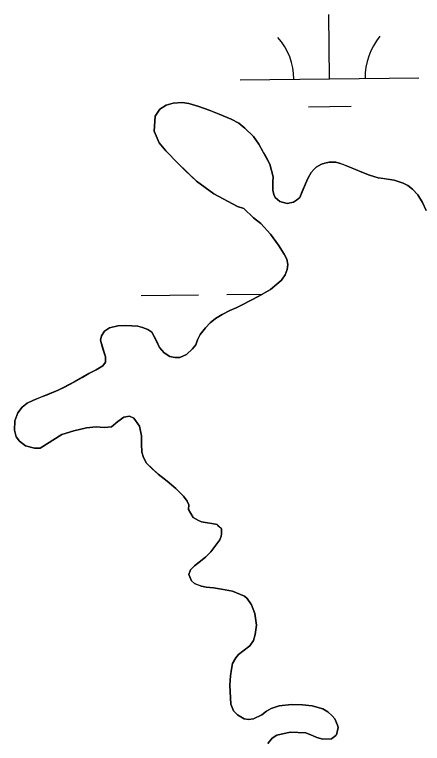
# Model space of a CAD drawing. Extents: x 3694830 to 3732949, y 415201 to 440970.
# Drawn here: x 3721269.6 to 3721497.9, y 422117.9 to 422526.1 of the extents above; entities that cross this region are included whole.
import ezdxf

# ---------------------------------------------------------------- set-up
doc = ezdxf.new("R2010")
doc.units = 0
doc.layers.add('V-TOPO-SHOR', color=7, linetype='Continuous')
doc.layers.add('V-WETL-SWMP', color=7, linetype='Continuous')

msp = doc.modelspace()

# ---------------------------------------------------------------- linework, layer by layer
at = {"layer": 'V-TOPO-SHOR'}
for points in [[(3721338.58, 422351.49), (3721341.14, 422350.82), (3721344.23, 422349.61), (3721346.38, 422348.26), (3721348.8, 422343.69), (3721350.82, 422339.65), (3721353.37, 422336.56), (3721356.6, 422334.54), (3721359.29, 422334), (3721362.11, 422334), (3721365.88, 422335.75), (3721369.24, 422338.84), (3721370.99, 422341.13), (3721372.07, 422343.95), (3721373.55, 422346.91), (3721376.5, 422350.68), (3721379.06, 422353.5), (3721382.02, 422355.92), (3721385.79, 422358.07), (3721390.09, 422360.36), (3721393.59, 422361.84), (3721396.95, 422363.45), (3721406.36, 422368.29), (3721412.82, 422372.19), (3721415.37, 422374.21), (3721417.52, 422375.96), (3721419, 422377.3), (3721421.02, 422380.39), (3721422.23, 422383.35), (3721422.63, 422386.04), (3721421.96, 422389.13), (3721420.48, 422391.96), (3721417.39, 422396.93), (3721412.95, 422403.12), (3721407.44, 422409.04), (3721403.41, 422412.26), (3721397.9, 422417.38), (3721394.4, 422418.59), (3721381.09, 422425.72), (3721371.41, 422432.85), (3721365.35, 422438.63), (3721360.92, 422442.93), (3721354.33, 422449.79), (3721350.56, 422454.23), (3721347.74, 422460.68), (3721348.28, 422469.16), (3721350.97, 422473.05), (3721354.46, 422475.34), (3721358.36, 422476.42), (3721363.48, 422476.82), (3721367.11, 422476.28), (3721372.75, 422474.53), (3721378.54, 422472.51), (3721384.05, 422470.36), (3721390.91, 422467.41), (3721395.08, 422465.25), (3721398.57, 422462.43), (3721403.41, 422457.85), (3721406.37, 422453.42), (3721408.93, 422448.71), (3721410.81, 422445.48), (3721412.56, 422442.25), (3721414.44, 422435.13), (3721414.17, 422432.44), (3721414.17, 422427.73), (3721414.84, 422425.31), (3721415.51, 422423.56), (3721418.07, 422421.41), (3721422.23, 422420.33), (3721425.73, 422421.01), (3721427.48, 422422.08), (3721429.23, 422423.69), (3721430.58, 422426.92), (3721432.46, 422431.36), (3721433.94, 422434.59), (3721435.69, 422437.68), (3721437.3, 422439.56), (3721438.51, 422440.64), (3721441.47, 422442.25), (3721443.35, 422442.92), (3721445.77, 422443.33), (3721449.4, 422443.33), (3721451.42, 422442.92), (3721453.3, 422442.25), (3721455.46, 422441.44), (3721458.28, 422440.23), (3721464.87, 422437.41), (3721468.23, 422436.06), (3721473.21, 422434.72), (3721476.43, 422434.18), (3721482.21, 422433.37), (3721487.19, 422431.62), (3721489.75, 422430.41), (3721492.43, 422428.26), (3721495.39, 422425.03), (3721497.95, 422420.86), (3721499.96, 422416.29)], [(3721408.08, 422133.9), (3721403.38, 422131.61), (3721400.56, 422131.34), (3721398.13, 422131.75), (3721394.37, 422133.9), (3721392.22, 422136.19), (3721390.6, 422139.82), (3721390.07, 422150.44), (3721390.47, 422155.82), (3721391.01, 422159.45), (3721391.68, 422162.68), (3721393.43, 422165.77), (3721394.91, 422167.65), (3721396.66, 422169), (3721401.23, 422172.49), (3721403.38, 422175.59), (3721404.32, 422178.82), (3721405.13, 422184.06), (3721404.06, 422190.65), (3721402.31, 422195.49), (3721399.75, 422198.99), (3721398.28, 422200.33), (3721391.55, 422203.16), (3721385.37, 422204.37), (3721381.06, 422205.04), (3721376.89, 422205.44), (3721374.2, 422205.98), (3721371.92, 422206.79), (3721370.31, 422207.46), (3721368.56, 422208.94), (3721367.08, 422212.44), (3721368.02, 422215.13), (3721370.31, 422217.41), (3721373.67, 422219.97), (3721376.49, 422222.25), (3721379.45, 422225.21), (3721384.56, 422231.93), (3721385.23, 422233.95), (3721385.37, 422235.16), (3721385.37, 422238.12), (3721384.03, 422239.46), (3721382.95, 422240.41), (3721379.99, 422241.08), (3721377.57, 422241.35), (3721374.34, 422242.02), (3721372.59, 422242.69), (3721369.5, 422244.44), (3721366.95, 422248.88), (3721367.08, 422251.43), (3721366.14, 422253.59), (3721364.12, 422256.28), (3721359.82, 422260.58), (3721354.98, 422264.75), (3721350, 422268.65), (3721346.64, 422271.74), (3721343.42, 422274.84), (3721341.8, 422278.06), (3721340.86, 422281.02), (3721340.59, 422285.6), (3721340.73, 422290.17), (3721339.52, 422295.55), (3721336.43, 422299.98), (3721334, 422301.2), (3721330.78, 422300.52), (3721327.42, 422298.1), (3721323.92, 422295.28), (3721319.75, 422294.74), (3721315.31, 422295.28), (3721309.8, 422294.61), (3721302.81, 422292.99), (3721296.08, 422290.85), (3721283.84, 422283.31), (3721280.75, 422283.31), (3721275.64, 422284.53), (3721272.28, 422287.22), (3721270.53, 422289.64), (3721269.59, 422293.27), (3721269.73, 422298.51), (3721271.34, 422303.08), (3721273.76, 422306.18), (3721276.58, 422308.46), (3721279.81, 422309.94), (3721283.71, 422311.56), (3721287.75, 422313.17), (3721293.93, 422315.72), (3721297.56, 422317.47), (3721302.81, 422320.16), (3721307.38, 422322.85), (3721311.15, 422325.13), (3721315.18, 422327.15), (3721318.95, 422329.43), (3721320.56, 422331.45), (3721320.43, 422334.41), (3721319.08, 422338.85), (3721317.74, 422343.69), (3721318.28, 422346.11), (3721320.03, 422348.8), (3721322.71, 422350.55), (3721327.42, 422351.76), (3721331.86, 422352.03), (3721338.58, 422351.49)], [(3721411.44, 422117.9), (3721413.87, 422120.85), (3721416.42, 422122.6), (3721423.82, 422124.21), (3721432.69, 422123.81), (3721436.73, 422122.2), (3721438.74, 422121.25), (3721442.11, 422120.31), (3721447.08, 422120.45), (3721448.02, 422121.25), (3721449.5, 422122.33), (3721449.77, 422122.73), (3721450.71, 422126.77), (3721450.44, 422128.11), (3721448.83, 422131.61), (3721447.49, 422133.35), (3721444.93, 422135.64), (3721442.11, 422137.26), (3721436.19, 422138.87), (3721430.81, 422139.54), (3721424.62, 422139.68), (3721417.77, 422138.87), (3721413.33, 422137.53), (3721410.64, 422135.92), (3721408.08, 422133.9)]]:
    msp.add_lwpolyline(points, dxfattribs=at)
at = {"layer": 'V-WETL-SWMP'}
for p, q in [((3721445.89, 422490.07), (3721445.46, 422526.06)), ((3721395.89, 422489.47), (3721495.88, 422490.66)), ((3721354.47, 422475.34), (3721350.97, 422473.06)), ((3721358.37, 422476.42), (3721354.47, 422475.34)), ((3721363.48, 422476.82), (3721358.37, 422476.42)), ((3721367.11, 422476.28), (3721363.48, 422476.82)), ((3721372.75, 422474.53), (3721367.11, 422476.28)), ((3721350.97, 422473.06), (3721348.28, 422469.16)), ((3721378.54, 422472.52), (3721372.75, 422474.53)), ((3721384.05, 422470.36), (3721378.54, 422472.52)), ((3721434.07, 422474.49), (3721458.07, 422474.78)), ((3721348.28, 422469.16), (3721347.74, 422460.68)), ((3721390.91, 422467.4), (3721384.05, 422470.36)), ((3721395.08, 422465.25), (3721390.91, 422467.4)), ((3721398.57, 422462.43), (3721395.08, 422465.25)), ((3721347.74, 422460.68), (3721350.56, 422454.23)), ((3721403.41, 422457.85), (3721398.57, 422462.43)), ((3721406.37, 422453.42), (3721403.41, 422457.85)), ((3721350.56, 422454.23), (3721354.33, 422449.79)), ((3721412.56, 422442.25), (3721406.37, 422453.42)), ((3721354.33, 422449.79), (3721360.92, 422442.93)), ((3721360.92, 422442.93), (3721371.41, 422432.85)), ((3721443.35, 422442.92), (3721441.47, 422442.25)), ((3721445.77, 422443.33), (3721443.35, 422442.92)), ((3721449.4, 422443.33), (3721445.77, 422443.33)), ((3721451.42, 422442.92), (3721449.4, 422443.33)), ((3721455.46, 422441.44), (3721451.42, 422442.92)), ((3721414.44, 422435.13), (3721412.56, 422442.25)), ((3721437.3, 422439.56), (3721435.69, 422437.68)), ((3721438.51, 422440.64), (3721437.3, 422439.56)), ((3721441.47, 422442.25), (3721438.51, 422440.64)), ((3721464.87, 422437.41), (3721455.46, 422441.44)), ((3721414.17, 422432.44), (3721414.44, 422435.13)), ((3721433.94, 422434.59), (3721432.46, 422431.36)), ((3721435.69, 422437.68), (3721433.94, 422434.59)), ((3721468.23, 422436.06), (3721464.87, 422437.41)), ((3721473.21, 422434.72), (3721468.23, 422436.06)), ((3721482.22, 422433.37), (3721473.21, 422434.72)), ((3721371.41, 422432.85), (3721381.09, 422425.72)), ((3721414.17, 422427.73), (3721414.17, 422432.44)), ((3721432.46, 422431.36), (3721429.23, 422423.69)), ((3721487.19, 422431.62), (3721482.22, 422433.37)), ((3721489.75, 422430.41), (3721487.19, 422431.62)), ((3721492.44, 422428.26), (3721489.75, 422430.41)), ((3721414.84, 422425.31), (3721414.17, 422427.73)), ((3721495.39, 422425.03), (3721492.44, 422428.26)), ((3721381.09, 422425.72), (3721394.4, 422418.59)), ((3721415.51, 422423.56), (3721414.84, 422425.31)), ((3721418.07, 422421.41), (3721415.51, 422423.56)), ((3721427.48, 422422.08), (3721425.73, 422421.01)), ((3721429.23, 422423.69), (3721427.48, 422422.08)), ((3721497.95, 422420.86), (3721495.39, 422425.03)), ((3721394.4, 422418.59), (3721397.89, 422417.38)), ((3721422.24, 422420.33), (3721418.07, 422421.41)), ((3721425.73, 422421.01), (3721422.24, 422420.33)), ((3721499.96, 422416.29), (3721497.95, 422420.86)), ((3721397.89, 422417.38), (3721403.41, 422412.27)), ((3721403.41, 422412.27), (3721407.44, 422409.04)), ((3721407.44, 422409.04), (3721412.95, 422403.12)), ((3721412.95, 422403.12), (3721417.39, 422396.93)), ((3721417.39, 422396.93), (3721420.48, 422391.96)), ((3721420.48, 422391.96), (3721421.96, 422389.13)), ((3721421.96, 422389.13), (3721422.64, 422386.04)), ((3721422.64, 422386.04), (3721422.23, 422383.35)), ((3721422.23, 422383.35), (3721421.02, 422380.39)), ((3721419, 422377.3), (3721417.52, 422375.96)), ((3721421.02, 422380.39), (3721419, 422377.3)), ((3721417.52, 422375.96), (3721412.82, 422372.19)), ((3721340.48, 422368.73), (3721372.48, 422369.11)), ((3721388.48, 422369.3), (3721408.43, 422369.54)), ((3721412.82, 422372.19), (3721406.36, 422368.29)), ((3721406.36, 422368.29), (3721396.95, 422363.45)), ((3721393.59, 422361.84), (3721390.09, 422360.36)), ((3721396.95, 422363.45), (3721393.59, 422361.84)), ((3721385.79, 422358.07), (3721382.02, 422355.92)), ((3721390.09, 422360.36), (3721385.79, 422358.07)), ((3721379.06, 422353.5), (3721376.51, 422350.68)), ((3721382.02, 422355.92), (3721379.06, 422353.5)), ((3721320.03, 422348.8), (3721318.28, 422346.11)), ((3721322.72, 422350.55), (3721320.03, 422348.8)), ((3721327.42, 422351.76), (3721322.72, 422350.55)), ((3721331.86, 422352.03), (3721327.42, 422351.76)), ((3721338.58, 422351.49), (3721331.86, 422352.03)), ((3721341.14, 422350.82), (3721338.58, 422351.49)), ((3721344.23, 422349.61), (3721341.14, 422350.82)), ((3721346.38, 422348.26), (3721344.23, 422349.61)), ((3721376.51, 422350.68), (3721373.55, 422346.91)), ((3721318.28, 422346.11), (3721317.74, 422343.69)), ((3721350.82, 422339.65), (3721346.38, 422348.26)), ((3721373.55, 422346.91), (3721372.07, 422343.95)), ((3721317.74, 422343.69), (3721320.43, 422334.41)), ((3721370.99, 422341.13), (3721369.24, 422338.84)), ((3721372.07, 422343.95), (3721370.99, 422341.13)), ((3721353.37, 422336.56), (3721350.82, 422339.65)), ((3721356.6, 422334.54), (3721353.37, 422336.56)), ((3721369.24, 422338.84), (3721365.88, 422335.75)), ((3721320.43, 422334.41), (3721320.56, 422331.45)), ((3721359.29, 422334), (3721356.6, 422334.54)), ((3721362.12, 422334), (3721359.29, 422334)), ((3721365.88, 422335.75), (3721362.12, 422334)), ((3721318.95, 422329.44), (3721315.18, 422327.15)), ((3721320.56, 422331.45), (3721318.95, 422329.44)), ((3721311.15, 422325.13), (3721302.81, 422320.16)), ((3721315.18, 422327.15), (3721311.15, 422325.13)), ((3721302.81, 422320.16), (3721293.93, 422315.72)), ((3721293.93, 422315.72), (3721279.81, 422309.94)), ((3721276.59, 422308.46), (3721273.76, 422306.18)), ((3721279.81, 422309.94), (3721276.59, 422308.46)), ((3721273.76, 422306.18), (3721271.34, 422303.08)), ((3721271.34, 422303.08), (3721269.73, 422298.51)), ((3721327.42, 422298.1), (3721330.78, 422300.52)), ((3721330.78, 422300.52), (3721334.01, 422301.2)), ((3721334.01, 422301.2), (3721336.43, 422299.98)), ((3721336.43, 422299.98), (3721339.52, 422295.55)), ((3721269.73, 422298.51), (3721269.59, 422293.27)), ((3721323.92, 422295.28), (3721327.42, 422298.1)), ((3721339.52, 422295.55), (3721340.73, 422290.17)), ((3721269.59, 422293.27), (3721270.53, 422289.64)), ((3721296.08, 422290.84), (3721302.81, 422292.99)), ((3721302.81, 422292.99), (3721309.8, 422294.61)), ((3721309.8, 422294.61), (3721315.31, 422295.28)), ((3721315.31, 422295.28), (3721319.75, 422294.74)), ((3721319.75, 422294.74), (3721323.92, 422295.28)), ((3721270.53, 422289.64), (3721272.28, 422287.22)), ((3721283.84, 422283.31), (3721296.08, 422290.84)), ((3721340.73, 422290.17), (3721340.59, 422285.6)), ((3721272.28, 422287.22), (3721275.64, 422284.53)), ((3721275.64, 422284.53), (3721280.75, 422283.32)), ((3721280.75, 422283.32), (3721283.84, 422283.31)), ((3721340.59, 422285.6), (3721340.86, 422281.02)), ((3721340.86, 422281.02), (3721341.8, 422278.06)), ((3721341.8, 422278.06), (3721343.42, 422274.84)), ((3721343.42, 422274.84), (3721350.01, 422268.65)), ((3721350.01, 422268.65), (3721354.98, 422264.75)), ((3721354.98, 422264.75), (3721359.82, 422260.58)), ((3721359.82, 422260.58), (3721364.12, 422256.28)), ((3721364.12, 422256.28), (3721366.14, 422253.59)), ((3721366.14, 422253.59), (3721367.08, 422251.43)), ((3721367.08, 422251.43), (3721366.95, 422248.88)), ((3721366.95, 422248.88), (3721369.5, 422244.44)), ((3721369.5, 422244.44), (3721372.59, 422242.69)), ((3721372.59, 422242.69), (3721374.34, 422242.02)), ((3721374.34, 422242.02), (3721377.57, 422241.35)), ((3721377.57, 422241.35), (3721379.99, 422241.08)), ((3721379.99, 422241.08), (3721382.95, 422240.41)), ((3721382.95, 422240.41), (3721385.37, 422238.12)), ((3721385.37, 422235.16), (3721385.23, 422233.95)), ((3721385.37, 422238.12), (3721385.37, 422235.16)), ((3721384.56, 422231.93), (3721379.45, 422225.21)), ((3721385.23, 422233.95), (3721384.56, 422231.93)), ((3721376.49, 422222.25), (3721370.31, 422217.41)), ((3721379.45, 422225.21), (3721376.49, 422222.25)), ((3721368.02, 422215.13), (3721367.08, 422212.44)), ((3721370.31, 422217.41), (3721368.02, 422215.13)), ((3721367.08, 422212.44), (3721368.56, 422208.94)), ((3721368.56, 422208.94), (3721370.31, 422207.46)), ((3721370.31, 422207.46), (3721374.2, 422205.98)), ((3721374.2, 422205.98), (3721376.89, 422205.44)), ((3721376.89, 422205.44), (3721381.06, 422205.04)), ((3721381.06, 422205.04), (3721385.37, 422204.37)), ((3721385.37, 422204.37), (3721391.55, 422203.16)), ((3721391.55, 422203.16), (3721398.28, 422200.33)), ((3721398.28, 422200.33), (3721399.75, 422198.99)), ((3721399.75, 422198.99), (3721402.31, 422195.49)), ((3721402.31, 422195.49), (3721404.06, 422190.65)), ((3721404.06, 422190.65), (3721405.13, 422184.06)), ((3721405.13, 422184.06), (3721404.32, 422178.81)), ((3721404.32, 422178.81), (3721403.38, 422175.59)), ((3721403.38, 422175.59), (3721401.23, 422172.49)), ((3721401.23, 422172.49), (3721394.91, 422167.65)), ((3721393.43, 422165.77), (3721391.68, 422162.68)), ((3721394.91, 422167.65), (3721393.43, 422165.77)), ((3721391.68, 422162.68), (3721391.01, 422159.45)), ((3721391.01, 422159.45), (3721390.47, 422155.82)), ((3721390.47, 422155.82), (3721390.07, 422150.44)), ((3721390.07, 422150.44), (3721390.6, 422139.82)), ((3721390.6, 422139.82), (3721392.22, 422136.19)), ((3721410.64, 422135.92), (3721413.33, 422137.53)), ((3721413.33, 422137.53), (3721417.77, 422138.87)), ((3721417.77, 422138.87), (3721424.63, 422139.68)), ((3721424.63, 422139.68), (3721430.81, 422139.54)), ((3721430.81, 422139.54), (3721436.19, 422138.87)), ((3721436.19, 422138.87), (3721442.11, 422137.26)), ((3721442.11, 422137.26), (3721444.93, 422135.64)), ((3721392.22, 422136.19), (3721394.37, 422133.9)), ((3721394.37, 422133.9), (3721398.13, 422131.75)), ((3721403.38, 422131.61), (3721408.09, 422133.9)), ((3721408.09, 422133.9), (3721410.64, 422135.92)), ((3721444.93, 422135.64), (3721447.49, 422133.36)), ((3721447.49, 422133.36), (3721448.83, 422131.61)), ((3721398.13, 422131.75), (3721400.55, 422131.34)), ((3721400.55, 422131.34), (3721403.38, 422131.61)), ((3721448.83, 422131.61), (3721450.44, 422128.11)), ((3721450.44, 422128.11), (3721450.71, 422126.77)), ((3721423.82, 422124.21), (3721416.42, 422122.6)), ((3721432.69, 422123.81), (3721423.82, 422124.21)), ((3721450.71, 422126.77), (3721449.77, 422122.73)), ((3721413.87, 422120.85), (3721411.45, 422117.9)), ((3721416.42, 422122.6), (3721413.87, 422120.85)), ((3721436.73, 422122.2), (3721432.69, 422123.81)), ((3721438.74, 422121.25), (3721436.73, 422122.2)), ((3721442.11, 422120.31), (3721438.74, 422121.25)), ((3721447.08, 422120.45), (3721442.11, 422120.31)), ((3721449.5, 422122.33), (3721447.08, 422120.45)), ((3721449.77, 422122.73), (3721449.5, 422122.33))]:
    msp.add_line(p, q, dxfattribs=at)
for centre, start, end in [((3721390.64, 422489.88), 359.9115, 41.4552), ((3721501.12, 422491.2), 139.9115, 181.4552)]:
    msp.add_arc(centre, 35.25, start, end, dxfattribs=at)

doc.saveas('drawing.dxf')
